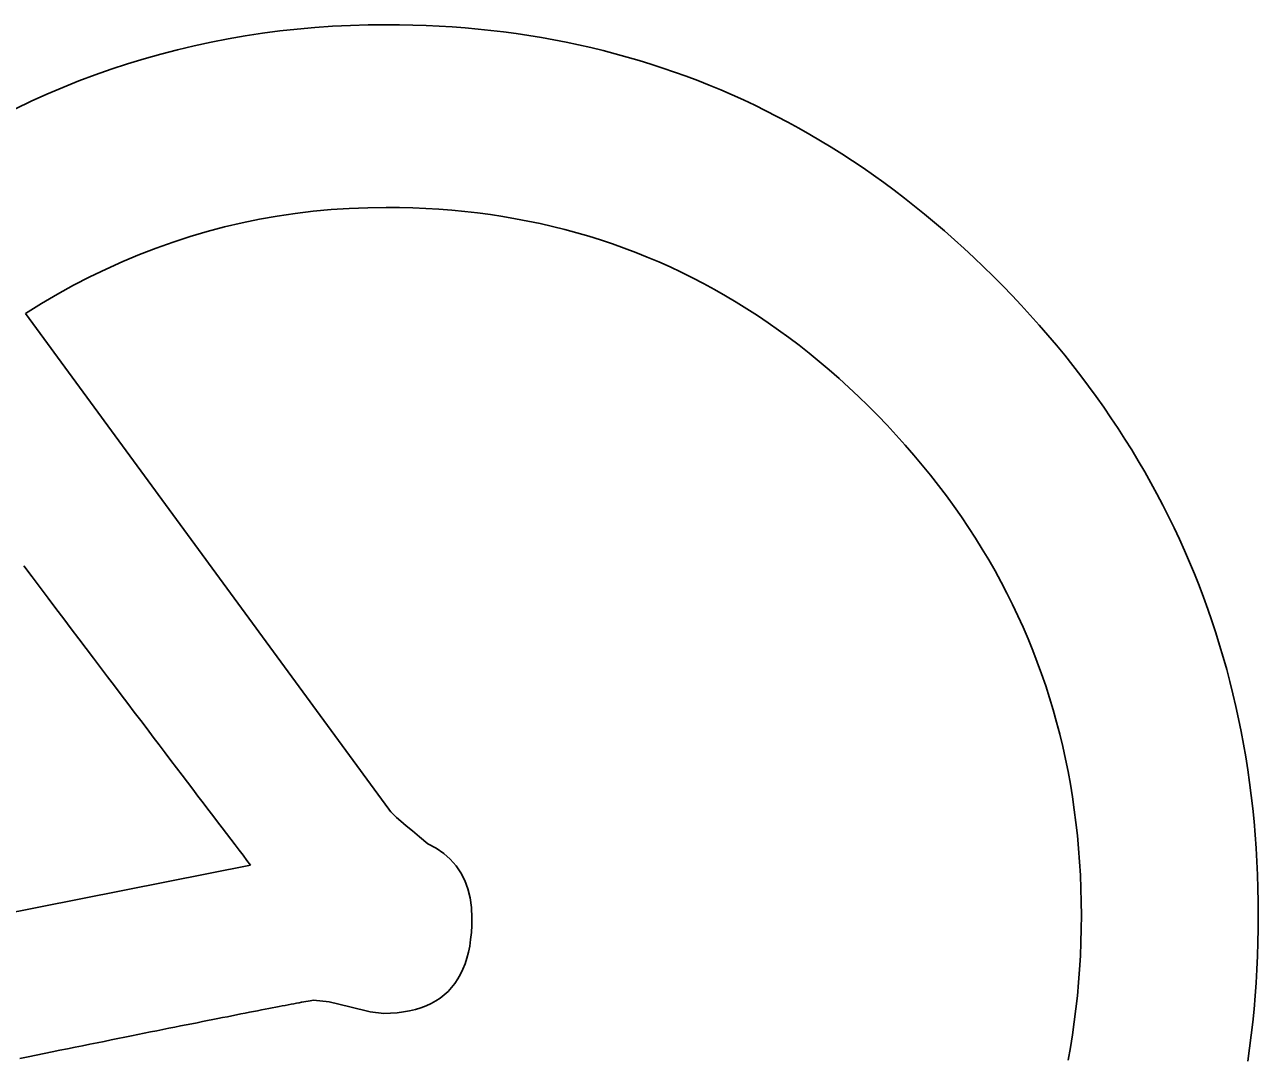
# Model space of a CAD drawing. Extents: x 99958 to 100176, y 99935 to 100011.
# Drawn here: x 100064.8909 to 100064.9463, y 99973.5896 to 99973.636 of the extents above; entities that cross this region are included whole.
import ezdxf

# ---------------------------------------------------------------- set-up
doc = ezdxf.new("R2010")
doc.units = 0
doc.layers.add('TR_SN_ConstructionSigns', color=7, linetype='Continuous')

msp = doc.modelspace()

# ---------------------------------------------------------------- linework, layer by layer
at = {"layer": 'TR_SN_ConstructionSigns'}
for p, q in [((100064.903159, 99973.635793), (100064.902376, 99973.635708)), ((100064.903948, 99973.635863), (100064.903159, 99973.635793)), ((100064.904741, 99973.635918), (100064.903948, 99973.635863)), ((100064.905539, 99973.635957), (100064.904741, 99973.635918)), ((100064.906342, 99973.63598), (100064.905539, 99973.635957)), ((100064.90715, 99973.635988), (100064.906342, 99973.63598)), ((100064.907748, 99973.635984), (100064.90715, 99973.635988)), ((100064.908342, 99973.635972), (100064.907748, 99973.635984)), ((100064.908933, 99973.635952), (100064.908342, 99973.635972)), ((100064.909521, 99973.635924), (100064.908933, 99973.635952)), ((100064.910106, 99973.635888), (100064.909521, 99973.635924)), ((100064.910687, 99973.635844), (100064.910106, 99973.635888)), ((100064.911265, 99973.635791), (100064.910687, 99973.635844)), ((100064.91184, 99973.635731), (100064.911265, 99973.635791)), ((100064.899293, 99973.63521), (100064.898535, 99973.635046)), ((100064.900056, 99973.635358), (100064.899293, 99973.63521)), ((100064.900825, 99973.63549), (100064.900056, 99973.635358)), ((100064.901598, 99973.635607), (100064.900825, 99973.63549)), ((100064.902376, 99973.635708), (100064.901598, 99973.635607)), ((100064.912412, 99973.635663), (100064.91184, 99973.635731)), ((100064.91298, 99973.635587), (100064.912412, 99973.635663)), ((100064.913545, 99973.635502), (100064.91298, 99973.635587)), ((100064.914107, 99973.63541), (100064.913545, 99973.635502)), ((100064.914666, 99973.63531), (100064.914107, 99973.63541)), ((100064.915222, 99973.635201), (100064.914666, 99973.63531)), ((100064.915774, 99973.635085), (100064.915222, 99973.635201)), ((100064.897033, 99973.634673), (100064.89629, 99973.634463)), ((100064.897781, 99973.634867), (100064.897033, 99973.634673)), ((100064.898535, 99973.635046), (100064.897781, 99973.634867)), ((100064.916323, 99973.63496), (100064.915774, 99973.635085)), ((100064.916869, 99973.634828), (100064.916323, 99973.63496)), ((100064.917411, 99973.634688), (100064.916869, 99973.634828)), ((100064.917951, 99973.634539), (100064.917411, 99973.634688)), ((100064.895551, 99973.634237), (100064.894818, 99973.633996)), ((100064.89629, 99973.634463), (100064.895551, 99973.634237)), ((100064.918487, 99973.634382), (100064.917951, 99973.634539)), ((100064.91902, 99973.634218), (100064.918487, 99973.634382)), ((100064.919549, 99973.634045), (100064.91902, 99973.634218)), ((100064.894089, 99973.633739), (100064.893366, 99973.633467)), ((100064.894818, 99973.633996), (100064.894089, 99973.633739)), ((100064.920076, 99973.633865), (100064.919549, 99973.634045)), ((100064.920599, 99973.633676), (100064.920076, 99973.633865)), ((100064.921119, 99973.633479), (100064.920599, 99973.633676)), ((100064.892647, 99973.633179), (100064.891934, 99973.632875)), ((100064.893366, 99973.633467), (100064.892647, 99973.633179)), ((100064.921636, 99973.633275), (100064.921119, 99973.633479)), ((100064.922149, 99973.633062), (100064.921636, 99973.633275)), ((100064.922659, 99973.632841), (100064.922149, 99973.633062)), ((100064.891225, 99973.632556), (100064.890522, 99973.632222)), ((100064.891934, 99973.632875), (100064.891225, 99973.632556)), ((100064.923166, 99973.632612), (100064.922659, 99973.632841)), ((100064.92367, 99973.632376), (100064.923166, 99973.632612)), ((100064.924171, 99973.632131), (100064.92367, 99973.632376)), ((100064.924668, 99973.631878), (100064.924171, 99973.632131)), ((100064.925162, 99973.631617), (100064.924668, 99973.631878)), ((100064.925653, 99973.631348), (100064.925162, 99973.631617)), ((100064.926141, 99973.631071), (100064.925653, 99973.631348)), ((100064.926625, 99973.630786), (100064.926141, 99973.631071)), ((100064.927106, 99973.630493), (100064.926625, 99973.630786)), ((100064.927584, 99973.630192), (100064.927106, 99973.630493)), ((100064.928059, 99973.629883), (100064.927584, 99973.630192)), ((100064.92853, 99973.629566), (100064.928059, 99973.629883)), ((100064.928998, 99973.629241), (100064.92853, 99973.629566)), ((100064.929463, 99973.628908), (100064.928998, 99973.629241)), ((100064.929925, 99973.628566), (100064.929463, 99973.628908)), ((100064.930384, 99973.628217), (100064.929925, 99973.628566)), ((100064.930839, 99973.62786), (100064.930384, 99973.628217)), ((100064.903061, 99973.627526), (100064.902262, 99973.627408)), ((100064.903865, 99973.627623), (100064.903061, 99973.627526)), ((100064.904676, 99973.627699), (100064.903865, 99973.627623)), ((100064.905492, 99973.627753), (100064.904676, 99973.627699)), ((100064.906315, 99973.627785), (100064.905492, 99973.627753)), ((100064.907143, 99973.627796), (100064.906315, 99973.627785)), ((100064.907741, 99973.627791), (100064.907143, 99973.627796)), ((100064.908336, 99973.627776), (100064.907741, 99973.627791)), ((100064.908926, 99973.62775), (100064.908336, 99973.627776)), ((100064.909512, 99973.627715), (100064.908926, 99973.62775)), ((100064.910095, 99973.62767), (100064.909512, 99973.627715)), ((100064.910673, 99973.627614), (100064.910095, 99973.62767)), ((100064.911247, 99973.627549), (100064.910673, 99973.627614)), ((100064.911817, 99973.627473), (100064.911247, 99973.627549)), ((100064.912382, 99973.627387), (100064.911817, 99973.627473)), ((100064.931291, 99973.627495), (100064.930839, 99973.62786)), ((100064.93174, 99973.627121), (100064.931291, 99973.627495)), ((100064.899899, 99973.626923), (100064.899124, 99973.626718)), ((100064.900681, 99973.627106), (100064.899899, 99973.626923)), ((100064.901468, 99973.627268), (100064.900681, 99973.627106)), ((100064.902262, 99973.627408), (100064.901468, 99973.627268)), ((100064.912944, 99973.627291), (100064.912382, 99973.627387)), ((100064.913502, 99973.627185), (100064.912944, 99973.627291)), ((100064.914055, 99973.627069), (100064.913502, 99973.627185)), ((100064.914605, 99973.626943), (100064.914055, 99973.627069)), ((100064.91515, 99973.626807), (100064.914605, 99973.626943)), ((100064.932185, 99973.62674), (100064.93174, 99973.627121)), ((100064.898354, 99973.626492), (100064.897589, 99973.626244)), ((100064.899124, 99973.626718), (100064.898354, 99973.626492)), ((100064.915692, 99973.62666), (100064.91515, 99973.626807)), ((100064.916229, 99973.626504), (100064.915692, 99973.62666)), ((100064.916762, 99973.626338), (100064.916229, 99973.626504)), ((100064.917291, 99973.626161), (100064.916762, 99973.626338)), ((100064.932628, 99973.626351), (100064.932185, 99973.62674)), ((100064.933067, 99973.625953), (100064.932628, 99973.626351)), ((100064.896831, 99973.625974), (100064.896078, 99973.625683)), ((100064.897589, 99973.626244), (100064.896831, 99973.625974)), ((100064.917816, 99973.625974), (100064.917291, 99973.626161)), ((100064.918337, 99973.625777), (100064.917816, 99973.625974)), ((100064.918853, 99973.625571), (100064.918337, 99973.625777)), ((100064.933503, 99973.625548), (100064.933067, 99973.625953)), ((100064.895332, 99973.625371), (100064.894591, 99973.625036)), ((100064.896078, 99973.625683), (100064.895332, 99973.625371)), ((100064.919366, 99973.625354), (100064.918853, 99973.625571)), ((100064.919875, 99973.625127), (100064.919366, 99973.625354)), ((100064.933935, 99973.625135), (100064.933503, 99973.625548)), ((100064.893856, 99973.624681), (100064.893126, 99973.624304)), ((100064.894591, 99973.625036), (100064.893856, 99973.624681)), ((100064.920379, 99973.624889), (100064.919875, 99973.625127)), ((100064.920879, 99973.624642), (100064.920379, 99973.624889)), ((100064.934365, 99973.624713), (100064.933935, 99973.625135)), ((100064.934791, 99973.624284), (100064.934365, 99973.624713)), ((100064.893126, 99973.624304), (100064.892403, 99973.623905)), ((100064.921376, 99973.624385), (100064.920879, 99973.624642)), ((100064.921868, 99973.624117), (100064.921376, 99973.624385)), ((100064.922356, 99973.62384), (100064.921868, 99973.624117)), ((100064.935212, 99973.623849), (100064.934791, 99973.624284)), ((100064.892403, 99973.623905), (100064.891685, 99973.623484)), ((100064.92284, 99973.623552), (100064.922356, 99973.62384)), ((100064.935625, 99973.62341), (100064.935212, 99973.623849)), ((100064.891685, 99973.623484), (100064.890973, 99973.623042)), ((100064.890973, 99973.623042), (100064.907266, 99973.60082)), ((100064.92332, 99973.623255), (100064.92284, 99973.623552)), ((100064.923796, 99973.622947), (100064.92332, 99973.623255)), ((100064.936029, 99973.622968), (100064.935625, 99973.62341)), ((100064.924268, 99973.622629), (100064.923796, 99973.622947)), ((100064.924735, 99973.622301), (100064.924268, 99973.622629)), ((100064.936427, 99973.622523), (100064.936029, 99973.622968)), ((100064.936816, 99973.622075), (100064.936427, 99973.622523)), ((100064.925199, 99973.621963), (100064.924735, 99973.622301)), ((100064.925659, 99973.621615), (100064.925199, 99973.621963)), ((100064.937197, 99973.621623), (100064.936816, 99973.622075)), ((100064.926114, 99973.621256), (100064.925659, 99973.621615)), ((100064.937571, 99973.621168), (100064.937197, 99973.621623)), ((100064.926565, 99973.620888), (100064.926114, 99973.621256)), ((100064.927012, 99973.62051), (100064.926565, 99973.620888)), ((100064.937936, 99973.62071), (100064.937571, 99973.621168)), ((100064.927456, 99973.620121), (100064.927012, 99973.62051)), ((100064.938294, 99973.620249), (100064.937936, 99973.62071)), ((100064.938644, 99973.619784), (100064.938294, 99973.620249)), ((100064.927895, 99973.619722), (100064.927456, 99973.620121)), ((100064.92833, 99973.619314), (100064.927895, 99973.619722)), ((100064.938986, 99973.619316), (100064.938644, 99973.619784)), ((100064.92876, 99973.618895), (100064.92833, 99973.619314)), ((100064.93932, 99973.618844), (100064.938986, 99973.619316)), ((100064.929187, 99973.618466), (100064.92876, 99973.618895)), ((100064.939646, 99973.618369), (100064.93932, 99973.618844)), ((100064.929607, 99973.61803), (100064.929187, 99973.618466)), ((100064.930017, 99973.61759), (100064.929607, 99973.61803)), ((100064.939965, 99973.617891), (100064.939646, 99973.618369)), ((100064.930417, 99973.617146), (100064.930017, 99973.61759)), ((100064.940275, 99973.61741), (100064.939965, 99973.617891)), ((100064.930807, 99973.616698), (100064.930417, 99973.617146)), ((100064.940578, 99973.616925), (100064.940275, 99973.61741)), ((100064.940873, 99973.616437), (100064.940578, 99973.616925)), ((100064.931187, 99973.616246), (100064.930807, 99973.616698)), ((100064.94116, 99973.615946), (100064.940873, 99973.616437)), ((100064.931558, 99973.615789), (100064.931187, 99973.616246)), ((100064.941439, 99973.615451), (100064.94116, 99973.615946)), ((100064.931918, 99973.615329), (100064.931558, 99973.615789)), ((100064.932269, 99973.614865), (100064.931918, 99973.615329)), ((100064.94171, 99973.614954), (100064.941439, 99973.615451)), ((100064.93261, 99973.614396), (100064.932269, 99973.614865)), ((100064.941974, 99973.614452), (100064.94171, 99973.614954)), ((100064.932941, 99973.613924), (100064.93261, 99973.614396)), ((100064.942229, 99973.613948), (100064.941974, 99973.614452)), ((100064.933262, 99973.613448), (100064.932941, 99973.613924)), ((100064.942477, 99973.61344), (100064.942229, 99973.613948)), ((100064.933573, 99973.612967), (100064.933262, 99973.613448)), ((100064.942717, 99973.612929), (100064.942477, 99973.61344)), ((100064.933874, 99973.612483), (100064.933573, 99973.612967)), ((100064.942949, 99973.612415), (100064.942717, 99973.612929)), ((100064.934166, 99973.611994), (100064.933874, 99973.612483)), ((100064.934447, 99973.611501), (100064.934166, 99973.611994)), ((100064.943173, 99973.611897), (100064.942949, 99973.612415)), ((100064.891264, 99973.611241), (100064.890895, 99973.611729)), ((100064.934719, 99973.611005), (100064.934447, 99973.611501)), ((100064.943389, 99973.611376), (100064.943173, 99973.611897)), ((100064.891627, 99973.61076), (100064.891264, 99973.611241)), ((100064.93498, 99973.610504), (100064.934719, 99973.611005)), ((100064.943597, 99973.610852), (100064.943389, 99973.611376)), ((100064.943798, 99973.610324), (100064.943597, 99973.610852)), ((100064.891984, 99973.610286), (100064.891627, 99973.61076)), ((100064.892337, 99973.60982), (100064.891984, 99973.610286)), ((100064.935232, 99973.609999), (100064.93498, 99973.610504)), ((100064.94399, 99973.609794), (100064.943798, 99973.610324)), ((100064.892684, 99973.609361), (100064.892337, 99973.60982)), ((100064.935474, 99973.60949), (100064.935232, 99973.609999)), ((100064.944175, 99973.609259), (100064.94399, 99973.609794)), ((100064.893025, 99973.608909), (100064.892684, 99973.609361)), ((100064.935706, 99973.608977), (100064.935474, 99973.60949)), ((100064.944352, 99973.608722), (100064.944175, 99973.609259)), ((100064.893361, 99973.608464), (100064.893025, 99973.608909)), ((100064.935929, 99973.60846), (100064.935706, 99973.608977)), ((100064.944521, 99973.608181), (100064.944352, 99973.608722)), ((100064.893691, 99973.608027), (100064.893361, 99973.608464)), ((100064.936141, 99973.607939), (100064.935929, 99973.60846)), ((100064.944682, 99973.607637), (100064.944521, 99973.608181)), ((100064.894016, 99973.607597), (100064.893691, 99973.608027)), ((100064.894336, 99973.607175), (100064.894016, 99973.607597)), ((100064.936344, 99973.607414), (100064.936141, 99973.607939)), ((100064.944836, 99973.60709), (100064.944682, 99973.607637)), ((100064.89465, 99973.60676), (100064.894336, 99973.607175)), ((100064.936536, 99973.606885), (100064.936344, 99973.607414)), ((100064.944981, 99973.606539), (100064.944836, 99973.60709)), ((100064.894958, 99973.606352), (100064.89465, 99973.60676)), ((100064.936719, 99973.606352), (100064.936536, 99973.606885)), ((100064.945119, 99973.605985), (100064.944981, 99973.606539)), ((100064.895261, 99973.605951), (100064.894958, 99973.606352)), ((100064.895559, 99973.605558), (100064.895261, 99973.605951)), ((100064.936892, 99973.605815), (100064.936719, 99973.606352)), ((100064.945249, 99973.605428), (100064.945119, 99973.605985)), ((100064.895851, 99973.605172), (100064.895559, 99973.605558)), ((100064.937055, 99973.605273), (100064.936892, 99973.605815)), ((100064.94537, 99973.604867), (100064.945249, 99973.605428)), ((100064.896138, 99973.604793), (100064.895851, 99973.605172)), ((100064.89642, 99973.604421), (100064.896138, 99973.604793)), ((100064.937208, 99973.604728), (100064.937055, 99973.605273)), ((100064.945484, 99973.604303), (100064.94537, 99973.604867)), ((100064.896695, 99973.604057), (100064.89642, 99973.604421)), ((100064.937351, 99973.604179), (100064.937208, 99973.604728)), ((100064.945591, 99973.603736), (100064.945484, 99973.604303)), ((100064.896966, 99973.603701), (100064.896695, 99973.604057)), ((100064.897231, 99973.603351), (100064.896966, 99973.603701)), ((100064.937484, 99973.603625), (100064.937351, 99973.604179)), ((100064.945689, 99973.603166), (100064.945591, 99973.603736)), ((100064.89749, 99973.603009), (100064.897231, 99973.603351)), ((100064.937608, 99973.603068), (100064.937484, 99973.603625)), ((100064.945779, 99973.602592), (100064.945689, 99973.603166)), ((100064.897744, 99973.602674), (100064.89749, 99973.603009)), ((100064.897993, 99973.602346), (100064.897744, 99973.602674)), ((100064.937721, 99973.602506), (100064.937608, 99973.603068)), ((100064.945862, 99973.602015), (100064.945779, 99973.602592)), ((100064.898236, 99973.602026), (100064.897993, 99973.602346)), ((100064.898474, 99973.601713), (100064.898236, 99973.602026)), ((100064.937825, 99973.601941), (100064.937721, 99973.602506)), ((100064.945937, 99973.601434), (100064.945862, 99973.602015)), ((100064.898706, 99973.601408), (100064.898474, 99973.601713)), ((100064.937919, 99973.601371), (100064.937825, 99973.601941)), ((100064.946003, 99973.600851), (100064.945937, 99973.601434)), ((100064.898933, 99973.601109), (100064.898706, 99973.601408)), ((100064.899154, 99973.600818), (100064.898933, 99973.601109)), ((100064.938003, 99973.600798), (100064.937919, 99973.601371)), ((100064.89937, 99973.600534), (100064.899154, 99973.600818)), ((100064.899581, 99973.600258), (100064.89937, 99973.600534)), ((100064.907266, 99973.60082), (100064.907288, 99973.600778)), ((100064.907288, 99973.600778), (100064.907352, 99973.600703)), ((100064.907352, 99973.600703), (100064.90746, 99973.600596)), ((100064.90746, 99973.600596), (100064.907611, 99973.600456)), ((100064.907611, 99973.600456), (100064.907805, 99973.600284)), ((100064.938077, 99973.60022), (100064.938003, 99973.600798)), ((100064.946062, 99973.600264), (100064.946003, 99973.600851)), ((100064.899786, 99973.599989), (100064.899581, 99973.600258)), ((100064.899985, 99973.599727), (100064.899786, 99973.599989)), ((100064.907805, 99973.600284), (100064.908042, 99973.60008)), ((100064.908042, 99973.60008), (100064.908322, 99973.599844)), ((100064.908322, 99973.599844), (100064.908645, 99973.599576)), ((100064.938141, 99973.599638), (100064.938077, 99973.60022)), ((100064.946113, 99973.599674), (100064.946062, 99973.600264)), ((100064.90018, 99973.599473), (100064.899985, 99973.599727)), ((100064.900368, 99973.599225), (100064.90018, 99973.599473)), ((100064.900551, 99973.598986), (100064.900368, 99973.599225)), ((100064.908645, 99973.599576), (100064.909012, 99973.599275)), ((100064.909012, 99973.599275), (100064.909388, 99973.599071)), ((100064.938196, 99973.599052), (100064.938141, 99973.599638)), ((100064.946157, 99973.59908), (100064.946113, 99973.599674)), ((100064.900729, 99973.598753), (100064.900551, 99973.598986)), ((100064.900901, 99973.598528), (100064.900729, 99973.598753)), ((100064.909388, 99973.599071), (100064.909724, 99973.598838)), ((100064.909724, 99973.598838), (100064.910021, 99973.598576)), ((100064.93824, 99973.598462), (100064.938196, 99973.599052)), ((100064.946192, 99973.598483), (100064.946157, 99973.59908)), ((100064.888632, 99973.595844), (100064.901068, 99973.59831)), ((100064.901068, 99973.59831), (100064.900901, 99973.598528)), ((100064.910021, 99973.598576), (100064.910278, 99973.598286)), ((100064.910278, 99973.598286), (100064.910496, 99973.597968)), ((100064.938275, 99973.597869), (100064.93824, 99973.598462)), ((100064.94622, 99973.597883), (100064.946192, 99973.598483)), ((100064.910496, 99973.597968), (100064.910674, 99973.597621)), ((100064.910674, 99973.597621), (100064.910812, 99973.597245)), ((100064.938299, 99973.597271), (100064.938275, 99973.597869)), ((100064.946239, 99973.597279), (100064.94622, 99973.597883)), ((100064.910812, 99973.597245), (100064.910911, 99973.596841)), ((100064.938314, 99973.596669), (100064.938299, 99973.597271)), ((100064.946251, 99973.596673), (100064.946239, 99973.597279)), ((100064.910911, 99973.596841), (100064.91097, 99973.596409)), ((100064.938319, 99973.596063), (100064.938314, 99973.596669)), ((100064.946255, 99973.596063), (100064.946251, 99973.596673)), ((100064.91097, 99973.596409), (100064.91099, 99973.595948)), ((100064.91099, 99973.595948), (100064.910984, 99973.595612)), ((100064.938314, 99973.595451), (100064.938319, 99973.596063)), ((100064.946251, 99973.595453), (100064.946255, 99973.596063)), ((100064.910984, 99973.595612), (100064.910965, 99973.59529)), ((100064.938299, 99973.594844), (100064.938314, 99973.595451)), ((100064.946239, 99973.594846), (100064.946251, 99973.595453)), ((100064.910933, 99973.594982), (100064.910889, 99973.594688)), ((100064.910965, 99973.59529), (100064.910933, 99973.594982)), ((100064.938275, 99973.594241), (100064.938299, 99973.594844)), ((100064.94622, 99973.594242), (100064.946239, 99973.594846)), ((100064.910832, 99973.594407), (100064.910762, 99973.59414)), ((100064.910889, 99973.594688), (100064.910832, 99973.594407)), ((100064.946192, 99973.593642), (100064.94622, 99973.594242)), ((100064.91068, 99973.593887), (100064.910585, 99973.593648)), ((100064.910762, 99973.59414), (100064.91068, 99973.593887)), ((100064.93824, 99973.593642), (100064.938275, 99973.594241)), ((100064.910357, 99973.59321), (100064.910224, 99973.593011)), ((100064.910477, 99973.593422), (100064.910357, 99973.59321)), ((100064.910585, 99973.593648), (100064.910477, 99973.593422)), ((100064.938196, 99973.593048), (100064.93824, 99973.593642)), ((100064.946157, 99973.593045), (100064.946192, 99973.593642)), ((100064.90992, 99973.592655), (100064.909749, 99973.592498)), ((100064.910078, 99973.592826), (100064.90992, 99973.592655)), ((100064.910224, 99973.593011), (100064.910078, 99973.592826)), ((100064.938141, 99973.592457), (100064.938196, 99973.593048)), ((100064.946113, 99973.592452), (100064.946157, 99973.593045)), ((100064.902754, 99973.592053), (100064.902621, 99973.592028)), ((100064.902882, 99973.592078), (100064.902754, 99973.592053)), ((100064.903006, 99973.592101), (100064.902882, 99973.592078)), ((100064.903124, 99973.592123), (100064.903006, 99973.592101)), ((100064.903237, 99973.592144), (100064.903124, 99973.592123)), ((100064.903346, 99973.592165), (100064.903237, 99973.592144)), ((100064.903449, 99973.592184), (100064.903346, 99973.592165)), ((100064.903547, 99973.592202), (100064.903449, 99973.592184)), ((100064.903641, 99973.592219), (100064.903547, 99973.592202)), ((100064.903729, 99973.592235), (100064.903641, 99973.592219)), ((100064.903812, 99973.59225), (100064.903729, 99973.592235)), ((100064.903891, 99973.592263), (100064.903812, 99973.59225)), ((100064.904589, 99973.592189), (100064.903891, 99973.592263)), ((100064.90552, 99973.591967), (100064.904589, 99973.592189)), ((100064.90916, 99973.592108), (100064.908939, 99973.592005)), ((100064.909369, 99973.592224), (100064.90916, 99973.592108)), ((100064.909566, 99973.592354), (100064.909369, 99973.592224)), ((100064.909749, 99973.592498), (100064.909566, 99973.592354)), ((100064.938077, 99973.591871), (100064.938141, 99973.592457)), ((100064.946062, 99973.591861), (100064.946113, 99973.592452)), ((100064.899809, 99973.591478), (100064.899591, 99973.591435)), ((100064.900022, 99973.59152), (100064.899809, 99973.591478)), ((100064.90023, 99973.591562), (100064.900022, 99973.59152)), ((100064.900434, 99973.591602), (100064.90023, 99973.591562)), ((100064.900632, 99973.591641), (100064.900434, 99973.591602)), ((100064.900825, 99973.591679), (100064.900632, 99973.591641)), ((100064.901013, 99973.591716), (100064.900825, 99973.591679)), ((100064.901197, 99973.591752), (100064.901013, 99973.591716)), ((100064.901375, 99973.591787), (100064.901197, 99973.591752)), ((100064.901548, 99973.59182), (100064.901375, 99973.591787)), ((100064.901716, 99973.591853), (100064.901548, 99973.59182)), ((100064.90188, 99973.591885), (100064.901716, 99973.591853)), ((100064.902038, 99973.591916), (100064.90188, 99973.591885)), ((100064.902191, 99973.591945), (100064.902038, 99973.591916)), ((100064.902339, 99973.591974), (100064.902191, 99973.591945)), ((100064.902483, 99973.592001), (100064.902339, 99973.591974)), ((100064.902621, 99973.592028), (100064.902483, 99973.592001)), ((100064.906422, 99973.591744), (100064.90552, 99973.591967)), ((100064.907033, 99973.59167), (100064.906422, 99973.591744)), ((100064.907343, 99973.591676), (100064.907033, 99973.59167)), ((100064.907641, 99973.591697), (100064.907343, 99973.591676)), ((100064.907926, 99973.591731), (100064.907641, 99973.591697)), ((100064.908198, 99973.591779), (100064.907926, 99973.591731)), ((100064.908457, 99973.591841), (100064.908198, 99973.591779)), ((100064.908704, 99973.591916), (100064.908457, 99973.591841)), ((100064.908939, 99973.592005), (100064.908704, 99973.591916)), ((100064.938003, 99973.59129), (100064.938077, 99973.591871)), ((100064.946003, 99973.591274), (100064.946062, 99973.591861)), ((100064.897134, 99973.590944), (100064.896861, 99973.59089)), ((100064.897402, 99973.590998), (100064.897134, 99973.590944)), ((100064.897665, 99973.591051), (100064.897402, 99973.590998)), ((100064.897923, 99973.591103), (100064.897665, 99973.591051)), ((100064.898177, 99973.591153), (100064.897923, 99973.591103)), ((100064.898425, 99973.591203), (100064.898177, 99973.591153)), ((100064.898668, 99973.591251), (100064.898425, 99973.591203)), ((100064.898906, 99973.591299), (100064.898668, 99973.591251)), ((100064.899139, 99973.591345), (100064.898906, 99973.591299)), ((100064.899368, 99973.591391), (100064.899139, 99973.591345)), ((100064.899591, 99973.591435), (100064.899368, 99973.591391)), ((100064.937919, 99973.590712), (100064.938003, 99973.59129)), ((100064.945937, 99973.590691), (100064.946003, 99973.591274)), ((100064.894496, 99973.590413), (100064.894178, 99973.590349)), ((100064.894809, 99973.590476), (100064.894496, 99973.590413)), ((100064.895117, 99973.590539), (100064.894809, 99973.590476)), ((100064.89542, 99973.5906), (100064.895117, 99973.590539)), ((100064.895718, 99973.59066), (100064.89542, 99973.5906)), ((100064.896011, 99973.590719), (100064.895718, 99973.59066)), ((100064.896299, 99973.590777), (100064.896011, 99973.590719)), ((100064.896583, 99973.590834), (100064.896299, 99973.590777)), ((100064.896861, 99973.59089), (100064.896583, 99973.590834)), ((100064.937825, 99973.590139), (100064.937919, 99973.590712)), ((100064.945862, 99973.59011), (100064.945937, 99973.590691)), ((100064.891811, 99973.58987), (100064.891453, 99973.589797)), ((100064.892164, 99973.589941), (100064.891811, 99973.58987)), ((100064.892512, 99973.590012), (100064.892164, 99973.589941)), ((100064.892855, 99973.590081), (100064.892512, 99973.590012)), ((100064.893193, 99973.59015), (100064.892855, 99973.590081)), ((100064.893526, 99973.590217), (100064.893193, 99973.59015)), ((100064.893854, 99973.590284), (100064.893526, 99973.590217)), ((100064.894178, 99973.590349), (100064.893854, 99973.590284)), ((100064.937721, 99973.58957), (100064.937825, 99973.590139)), ((100064.945779, 99973.589533), (100064.945862, 99973.59011)), ((100064.89109, 99973.589723), (100064.890722, 99973.589648)), ((100064.891453, 99973.589797), (100064.89109, 99973.589723))]:
    msp.add_line(p, q, dxfattribs=at)

doc.saveas('drawing.dxf')
